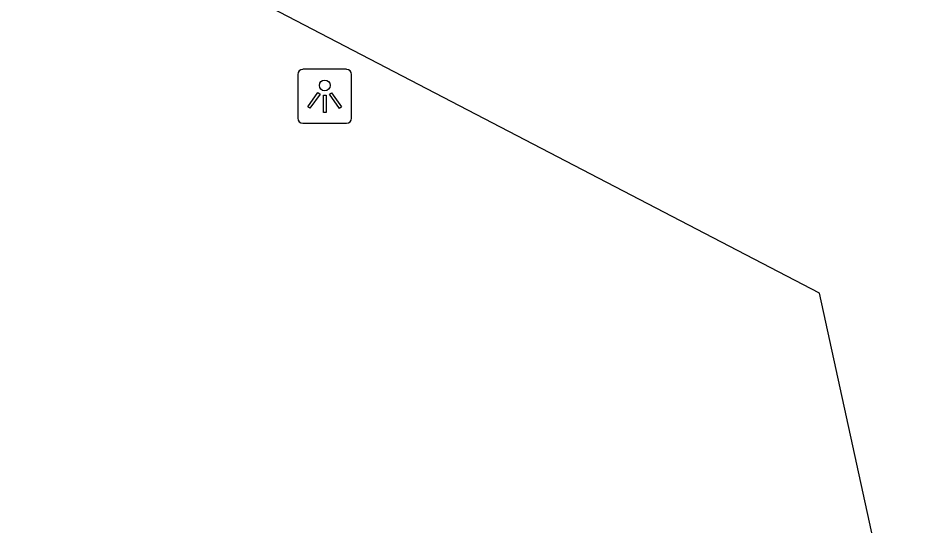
# Model space of a CAD drawing. Extents: x 161087 to 161922, y 382574 to 383873.
# Drawn here: x 161579.84 to 161596.78, y 382794.27 to 382803.64 of the extents above; entities that cross this region are included whole.
import ezdxf

# ---------------------------------------------------------------- set-up
doc = ezdxf.new("R2010")
doc.units = 0
doc.layers.add('IMGEO_Lichtpunt', color=7, linetype='Continuous')
doc.layers.add('IMGEO_Voetpad_open', color=7, linetype='Continuous')

msp = doc.modelspace()

# ---------------------------------------------------------------- linework, layer by layer
at = {"layer": 'IMGEO_Lichtpunt'}
for p, q in [((161585.912, 382802.7), (161585.104, 382802.7)), ((161585.912, 382802.7), (161585.104, 382802.7)), ((161585.01, 382802.605), (161585.01, 382801.798)), ((161585.01, 382802.605), (161585.01, 382801.798)), ((161586.006, 382801.798), (161586.006, 382802.605)), ((161586.006, 382801.798), (161586.006, 382802.605)), ((161585.104, 382801.704), (161585.912, 382801.704)), ((161585.104, 382801.704), (161585.912, 382801.704))]:
    msp.add_line(p, q, dxfattribs=at)
for points in [[(161585.384, 382802.269), (161585.423, 382802.241), (161585.235, 382801.979), (161585.197, 382802.006), (161585.384, 382802.269)], [(161585.486, 382802.221), (161585.533, 382802.221), (161585.533, 382801.899), (161585.486, 382801.899), (161585.486, 382802.221)], [(161585.596, 382802.241), (161585.634, 382802.268), (161585.821, 382802.006), (161585.782, 382801.978), (161585.596, 382802.241)]]:
    msp.add_lwpolyline(points, dxfattribs=at)
msp.add_circle((161585.509, 382802.403), 0.0994, dxfattribs=at)
for centre, start, end in [((161585.104, 382802.605), 90, 180), ((161585.104, 382802.605), 90, 180), ((161585.912, 382802.605), 0, 90), ((161585.912, 382802.605), 0, 90), ((161585.104, 382801.798), 180, 270), ((161585.104, 382801.798), 180, 270), ((161585.912, 382801.798), 270, 0), ((161585.912, 382801.798), 270, 360)]:
    msp.add_arc(centre, 0.0946, start, end, dxfattribs=at)
at = {"layer": 'IMGEO_Voetpad_open'}
msp.add_lwpolyline([(161596.776, 382788.886), (161594.661, 382798.561), (161579.839, 382806.277)], dxfattribs=at)

doc.saveas('drawing.dxf')
